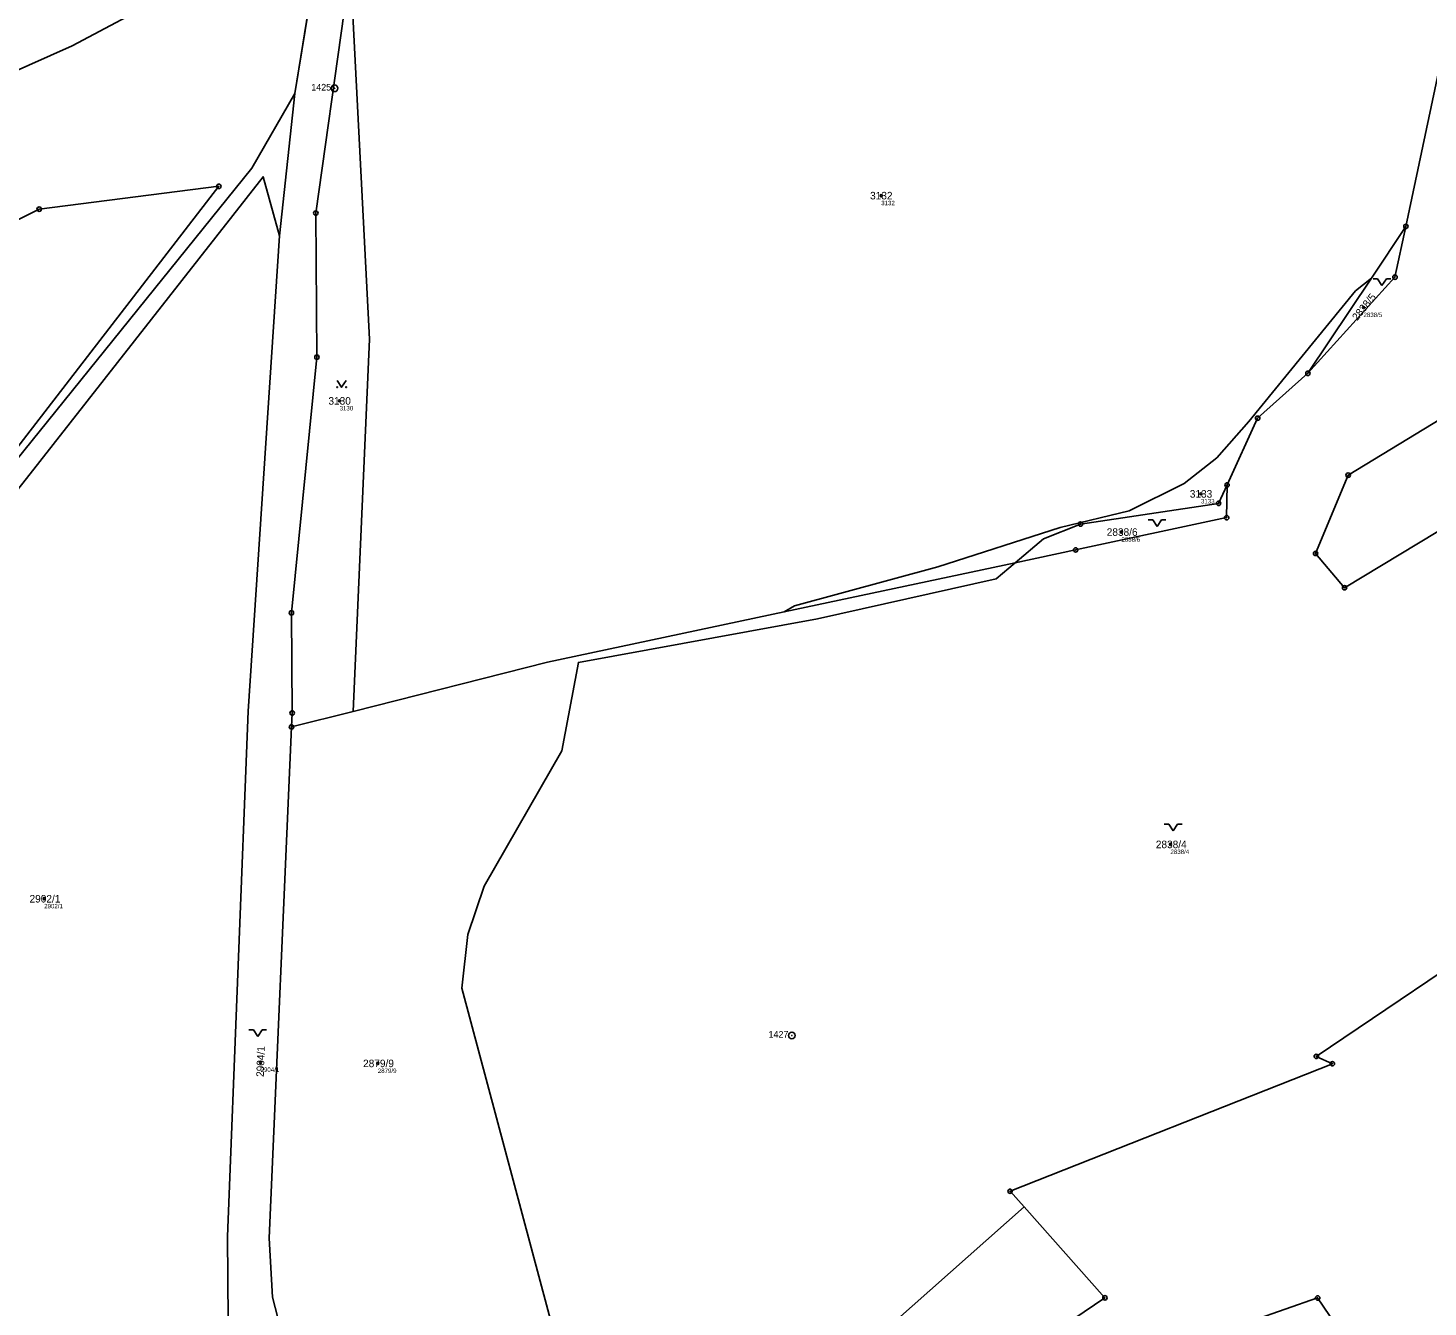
# Model space of a CAD drawing. Extents: x -751550 to -746116, y -1055108 to -1050700.
# Drawn here: x -751076.8 to -750761.1, y -1051434 to -1051145.6 of the extents above; entities that cross this region are included whole.
import ezdxf

# ---------------------------------------------------------------- set-up
doc = ezdxf.new("R2010")
doc.units = 0
for name, color, linetype in [('Definiční body', 7, 'Continuous'), ('Hranice parcel', 7, 'Continuous'), ('Parcelní čísla', 7, 'Continuous'), ('Polygon parcely', 7, 'Continuous'), ('Značky bodu BP', 7, 'Continuous'), ('Značky kultur', 7, 'Continuous')]:
    doc.layers.add(name, color=color, linetype=linetype)

msp = doc.modelspace()

# ---------------------------------------------------------------- linework, layer by layer
at = {"layer": 'Definiční body'}
for centre in [(-750884.42, -1051183.37), (-750775.66, -1051208.59), (-751006.57, -1051229.65), (-750812.32, -1051250.62), (-750830.25, -1051259.23), (-750819.19, -1051329.66), (-751073.18, -1051341.91), (-751024.39, -1051378.79), (-750997.95, -1051379.04)]:
    msp.add_circle(centre, 0.25, dxfattribs=at)
at = {"layer": 'Hranice parcel'}
for p, q in [((-751012.75, -1051136.43), (-751016.68, -1051160.36)), ((-751020.1, -1051192.4), (-751016.68, -1051160.36)), ((-750766.1, -1051190.31), (-750773.88, -1051201.97)), ((-750773.88, -1051201.97), (-750788.2, -1051223.43)), ((-750854.21, -1051266.16), (-750906.33, -1051277.24)), ((-751003.52, -1051299.66), (-751017.4, -1051303.17))]:
    msp.add_line(p, q, dxfattribs=at)
for points in [[(-751242.34, -1051225.38), (-751213.92, -1051210.27), (-751181.39, -1051197.18), (-751136.06, -1051180.41), (-751066.84, -1051149.56), (-751024.89, -1051127.27)], [(-751017.4, -1051303.17), (-751017.26, -1051300.03), (-751017.42, -1051277.44), (-751011.68, -1051219.8), (-751011.93, -1051187.3), (-751005.5, -1051141.91)], [(-751003.52, -1051299.66), (-750999.81, -1051215.75), (-751003.64, -1051141.28)], [(-750754.43, -1051148.73), (-750758.76, -1051155.5), (-750766.1, -1051190.31)], [(-751016.68, -1051160.36), (-751026.34, -1051177.15), (-751081.49, -1051245.58), (-751152.6, -1051335.43)], [(-751199.77, -1051435.9), (-751162.18, -1051354.37), (-751078.02, -1051248.18), (-751023.82, -1051179.11), (-751020.1, -1051192.4)], [(-751152.9, -1051335.55), (-751033.8, -1051181.27), (-751074.3, -1051186.41), (-751093.04, -1051195.67), (-751115.22, -1051205.38), (-751171.58, -1051224.23), (-751213.71, -1051241.93), (-751227.88, -1051242.46), (-751242.34, -1051225.38)], [(-751029.56, -1051440.75), (-751031.69, -1051436.96), (-751031.81, -1051418.1), (-751027.15, -1051299.63), (-751020.1, -1051192.4)], [(-750766.1, -1051190.31), (-750768.56, -1051201.76), (-750788.2, -1051223.43)], [(-750906.33, -1051277.24), (-750904, -1051275.88), (-750871.69, -1051267.06), (-750844.09, -1051258.21), (-750828.47, -1051254.45), (-750816.13, -1051248.3), (-750808.72, -1051242.48), (-750801.55, -1051234.3), (-750777.5, -1051204.87), (-750773.88, -1051201.97)], [(-750717.19, -1051233.9), (-750779.93, -1051271.78), (-750786.46, -1051264.05), (-750779.12, -1051246.4), (-750750.56, -1051229.03), (-750744.29, -1051221.38), (-750744.18, -1051216.49)], [(-750788.2, -1051223.43), (-750799.53, -1051233.56), (-750806.43, -1051248.6)], [(-750806.43, -1051248.6), (-750806.52, -1051255.98), (-750840.58, -1051263.26), (-750854.21, -1051266.16)], [(-750806.43, -1051248.6), (-750808.34, -1051252.76), (-750839.49, -1051257.43), (-750847.86, -1051260.79), (-750854.21, -1051266.16)], [(-750852.21, -1051411.42), (-750855.36, -1051407.87), (-750782.68, -1051379.12), (-750786.3, -1051377.46), (-750742.22, -1051347.74), (-750674.53, -1051295.45), (-750636.86, -1051255.7), (-750633.48, -1051258.95)], [(-750964.86, -1051474.61), (-750957.59, -1051442.19), (-750979, -1051362.07), (-750977.63, -1051350.01), (-750973.99, -1051339.11), (-750956.41, -1051308.55), (-750952.72, -1051288.63), (-750898.82, -1051278.76), (-750858.5, -1051269.78), (-750854.21, -1051266.16)], [(-750906.33, -1051277.24), (-750959.71, -1051288.59), (-751003.52, -1051299.66)], [(-751017.4, -1051303.17), (-751022.46, -1051418.48), (-751021.72, -1051431.79), (-751018.51, -1051443.98), (-750981.04, -1051498.62)], [(-750710.86, -1051403.03), (-750755.69, -1051437.56), (-750773.94, -1051449.7), (-750786, -1051431.94), (-750858.92, -1051457.47), (-750864.97, -1051452.84), (-750833.98, -1051431.91), (-750852.21, -1051411.42)], [(-750852.21, -1051411.42), (-750898.74, -1051452.63), (-750964.86, -1051474.61)]]:
    msp.add_lwpolyline(points, dxfattribs=at)
at = {"layer": 'Polygon parcely'}
for points in [[(-750871.69, -1051267.06), (-750844.09, -1051258.21), (-750828.47, -1051254.45), (-750816.13, -1051248.3), (-750808.72, -1051242.48), (-750801.55, -1051234.3), (-750777.5, -1051204.87), (-750773.88, -1051201.97), (-750766.1, -1051190.31), (-750758.76, -1051155.5), (-750754.43, -1051148.73), (-750673.86, -1051087.22), (-750707.42, -1051038.71), (-750791.51, -1051096.83), (-750812.98, -1051065.93), (-750842.72, -1051086.48), (-751003.64, -1051141.28), (-750999.81, -1051215.75), (-751003.52, -1051299.66), (-750959.71, -1051288.59), (-750906.33, -1051277.24), (-750904, -1051275.88)], [(-751308.24, -1051216.4), (-751266.48, -1051206.56), (-751246.96, -1051219.92), (-751242.34, -1051225.38), (-751213.92, -1051210.27), (-751181.39, -1051197.18), (-751136.06, -1051180.41), (-751066.84, -1051149.56), (-751024.89, -1051127.27), (-751031.76, -1051117.99), (-751073.82, -1051061.19), (-751129.49, -1051110.89), (-751228.28, -1051124), (-751307.63, -1051128.66), (-751325.84, -1051129.73), (-751325.17, -1051133.12), (-751308.06, -1051219.83)], [(-751012.75, -1051136.43), (-751013.32, -1051136), (-751024.89, -1051127.27), (-751066.84, -1051149.56), (-751136.06, -1051180.41), (-751181.39, -1051197.18), (-751213.92, -1051210.27), (-751242.34, -1051225.38), (-751227.88, -1051242.46), (-751213.71, -1051241.93), (-751171.58, -1051224.23), (-751115.22, -1051205.38), (-751093.04, -1051195.67), (-751074.3, -1051186.41), (-751033.8, -1051181.27), (-751152.9, -1051335.55), (-751152.6, -1051335.43), (-751081.49, -1051245.58), (-751026.34, -1051177.15), (-751016.68, -1051160.36)], [(-750999.81, -1051215.75), (-751003.64, -1051141.28), (-751005.5, -1051141.91), (-751011.93, -1051187.3), (-751011.68, -1051219.8), (-751017.42, -1051277.44), (-751017.26, -1051300.03), (-751017.4, -1051303.17), (-751003.52, -1051299.66)], [(-751162.18, -1051354.37), (-751078.02, -1051248.18), (-751023.82, -1051179.11), (-751020.1, -1051192.4), (-751016.68, -1051160.36), (-751026.34, -1051177.15), (-751081.49, -1051245.58), (-751152.6, -1051335.43), (-751152.89, -1051335.8), (-751171.13, -1051361.55), (-751177.86, -1051374.82), (-751230.9, -1051479.44), (-751216.07, -1051471.25), (-751199.77, -1051435.9)], [(-751031.81, -1051418.1), (-751027.15, -1051299.63), (-751020.1, -1051192.4), (-751023.82, -1051179.11), (-751078.02, -1051248.18), (-751162.18, -1051354.37), (-751199.77, -1051435.9), (-751173.1, -1051439.6), (-751115.32, -1051438.77), (-751029.56, -1051440.75), (-751031.69, -1051436.96)], [(-751213.71, -1051241.93), (-751227.88, -1051242.46), (-751242.34, -1051225.38), (-751245.34, -1051226.97), (-751250.78, -1051223.05), (-751271.77, -1051212.16), (-751287.66, -1051216.16), (-751308.06, -1051219.83), (-751309.81, -1051255.35), (-751309.87, -1051256.56), (-751317, -1051312.71), (-751333.89, -1051373.73), (-751327.3, -1051396.31), (-751323.44, -1051408.22), (-751302.55, -1051397.52), (-751274.98, -1051384.47), (-751152.9, -1051335.55), (-751033.8, -1051181.27), (-751074.3, -1051186.41), (-751093.04, -1051195.67), (-751115.22, -1051205.38), (-751171.58, -1051224.23)], [(-750773.88, -1051201.97), (-750788.2, -1051223.43), (-750768.56, -1051201.76), (-750766.1, -1051190.31)], [(-750906.33, -1051277.24), (-750854.21, -1051266.16), (-750847.86, -1051260.79), (-750839.49, -1051257.43), (-750808.34, -1051252.76), (-750806.43, -1051248.6), (-750799.53, -1051233.56), (-750788.2, -1051223.43), (-750773.88, -1051201.97), (-750777.5, -1051204.87), (-750801.55, -1051234.3), (-750808.72, -1051242.48), (-750816.13, -1051248.3), (-750828.47, -1051254.45), (-750844.09, -1051258.21), (-750871.69, -1051267.06), (-750904, -1051275.88)], [(-750717.19, -1051233.9), (-750730.44, -1051226.61), (-750736.86, -1051216.22), (-750744.18, -1051216.49), (-750744.29, -1051221.38), (-750750.56, -1051229.03), (-750779.12, -1051246.4), (-750786.46, -1051264.05), (-750779.93, -1051271.78)], [(-750839.49, -1051257.43), (-750847.86, -1051260.79), (-750854.21, -1051266.16), (-750840.58, -1051263.26), (-750806.52, -1051255.98), (-750806.43, -1051248.6), (-750808.34, -1051252.76)], [(-750633.8, -1051322.09), (-750603.93, -1051287.34), (-750633.48, -1051258.95), (-750636.86, -1051255.7), (-750674.53, -1051295.45), (-750742.22, -1051347.74), (-750786.3, -1051377.46), (-750782.68, -1051379.12), (-750855.36, -1051407.87), (-750852.21, -1051411.42), (-750833.98, -1051431.91), (-750864.97, -1051452.84), (-750858.92, -1051457.47), (-750786, -1051431.94), (-750773.94, -1051449.7), (-750755.69, -1051437.56), (-750710.86, -1051403.03), (-750691.63, -1051385.74), (-750656.83, -1051348.04), (-750639.55, -1051328.39)], [(-750957.59, -1051442.19), (-750979, -1051362.07), (-750977.63, -1051350.01), (-750973.99, -1051339.11), (-750956.41, -1051308.55), (-750952.72, -1051288.63), (-750898.82, -1051278.76), (-750858.5, -1051269.78), (-750854.21, -1051266.16), (-750906.33, -1051277.24), (-750959.71, -1051288.59), (-751003.52, -1051299.66), (-751017.4, -1051303.17), (-751022.46, -1051418.48), (-751021.72, -1051431.79), (-751018.51, -1051443.98), (-750981.04, -1051498.62), (-750971.73, -1051515.2), (-750964.58, -1051515.94), (-750974.83, -1051495.4), (-750992.21, -1051472.1), (-750992.08, -1051467.2), (-750977.66, -1051465.14), (-750964.86, -1051474.61)]]:
    msp.add_lwpolyline(points, close=True, dxfattribs=at)
for points in [[(-751018.51, -1051443.98), (-751021.72, -1051431.79), (-751022.46, -1051418.48), (-751017.4, -1051303.17), (-751017.26, -1051300.03), (-751017.42, -1051277.44), (-751011.68, -1051219.8), (-751011.93, -1051187.3), (-751005.5, -1051141.91), (-751012.75, -1051136.43), (-751016.68, -1051160.36), (-751020.1, -1051192.4), (-751027.15, -1051299.63), (-751031.81, -1051418.1), (-751031.69, -1051436.96)], [(-750758.76, -1051155.5), (-750766.1, -1051190.31), (-750768.56, -1051201.76), (-750788.2, -1051223.43), (-750799.53, -1051233.56), (-750806.43, -1051248.6), (-750806.52, -1051255.98), (-750840.58, -1051263.26), (-750854.21, -1051266.16), (-750858.5, -1051269.78), (-750898.82, -1051278.76), (-750952.72, -1051288.63), (-750956.41, -1051308.55), (-750973.99, -1051339.11), (-750977.63, -1051350.01), (-750979, -1051362.07), (-750957.59, -1051442.19)], [(-750717.19, -1051233.9), (-750779.93, -1051271.78), (-750786.46, -1051264.05), (-750779.12, -1051246.4), (-750750.56, -1051229.03)], [(-750898.74, -1051452.63), (-750852.21, -1051411.42), (-750855.36, -1051407.87), (-750782.68, -1051379.12), (-750786.3, -1051377.46), (-750742.22, -1051347.74)], [(-750864.97, -1051452.84), (-750833.98, -1051431.91), (-750852.21, -1051411.42), (-750898.74, -1051452.63)], [(-750773.94, -1051449.7), (-750786, -1051431.94), (-750858.92, -1051457.47)]]:
    msp.add_lwpolyline(points, dxfattribs=at)
at = {"layer": 'Značky bodu BP'}
for centre, radius in [((-751007.69, -1051159.17), 0.75), ((-751007.69, -1051159.17), 0.03), ((-751033.8, -1051181.27), 0.5), ((-751033.8, -1051181.27), 0.0303), ((-751074.3, -1051186.41), 0.5), ((-751074.3, -1051186.41), 0.0303), ((-751011.93, -1051187.3), 0.5), ((-751011.93, -1051187.3), 0.0303), ((-750766.1, -1051190.31), 0.5), ((-750766.1, -1051190.31), 0.0303), ((-750768.56, -1051201.76), 0.5), ((-750768.56, -1051201.76), 0.0303), ((-751011.68, -1051219.8), 0.5), ((-751011.68, -1051219.8), 0.0303), ((-750788.2, -1051223.43), 0.5), ((-750788.2, -1051223.43), 0.0303), ((-750799.53, -1051233.56), 0.5), ((-750799.53, -1051233.56), 0.0303), ((-750779.12, -1051246.4), 0.5), ((-750779.12, -1051246.4), 0.0303), ((-750806.43, -1051248.6), 0.5), ((-750806.43, -1051248.6), 0.0303), ((-750808.34, -1051252.76), 0.5), ((-750808.34, -1051252.76), 0.0303), ((-750806.52, -1051255.98), 0.5), ((-750806.52, -1051255.98), 0.0303), ((-750839.49, -1051257.43), 0.5), ((-750839.49, -1051257.43), 0.0303), ((-750840.58, -1051263.26), 0.5), ((-750840.58, -1051263.26), 0.0303), ((-750786.46, -1051264.05), 0.5), ((-750786.46, -1051264.05), 0.0303), ((-750779.93, -1051271.78), 0.5), ((-750779.93, -1051271.78), 0.0303), ((-751017.42, -1051277.44), 0.5), ((-751017.42, -1051277.44), 0.0303), ((-751017.26, -1051300.03), 0.5), ((-751017.26, -1051300.03), 0.0303), ((-751017.4, -1051303.17), 0.5), ((-751017.4, -1051303.17), 0.0303), ((-750904.57, -1051372.74), 0.75), ((-750904.57, -1051372.74), 0.03), ((-750786.3, -1051377.46), 0.5), ((-750786.3, -1051377.46), 0.0303), ((-750782.68, -1051379.12), 0.5), ((-750782.68, -1051379.12), 0.0303), ((-750855.36, -1051407.87), 0.5), ((-750855.36, -1051407.87), 0.0303), ((-750833.98, -1051431.91), 0.5), ((-750833.98, -1051431.91), 0.0303), ((-750786, -1051431.94), 0.5), ((-750786, -1051431.94), 0.0303)]:
    msp.add_circle(centre, radius, dxfattribs=at)
at = {"layer": 'Značky kultur'}
for p, q in [((-750773.51, -1051202.1), (-750772.51, -1051202.1)), ((-750772.51, -1051202.1), (-750771.51, -1051203.6)), ((-750771.51, -1051203.6), (-750770.51, -1051202.1)), ((-750770.51, -1051202.1), (-750769.51, -1051202.1)), ((-750824.2, -1051256.46), (-750823.2, -1051256.46)), ((-750823.2, -1051256.46), (-750822.2, -1051257.96)), ((-750822.2, -1051257.96), (-750821.2, -1051256.46)), ((-750821.2, -1051256.46), (-750820.2, -1051256.46)), ((-750820.58, -1051325.11), (-750819.58, -1051325.11)), ((-750819.58, -1051325.11), (-750818.58, -1051326.61)), ((-750818.58, -1051326.61), (-750817.58, -1051325.11)), ((-750817.58, -1051325.11), (-750816.58, -1051325.11)), ((-751027.01, -1051371.48), (-751026.01, -1051371.48)), ((-751026.01, -1051371.48), (-751025.01, -1051372.98)), ((-751025.01, -1051372.98), (-751024.01, -1051371.48)), ((-751024.01, -1051371.48), (-751023.01, -1051371.48))]:
    msp.add_line(p, q, dxfattribs=at)
msp.add_lwpolyline([(-751007.11, -1051225.06), (-751006.11, -1051226.56), (-751005.11, -1051225.06)], dxfattribs=at)
for centre in [(-751007.11, -1051226.56), (-751005.11, -1051226.56)]:
    msp.add_circle(centre, 0.1, dxfattribs=at)

# ---------------------------------------------------------------- texts
at = {"layer": 'Definiční body'}
for s, p in [('3132', (-750884.42, -1051185.53)), ('2838/5', (-750775.66, -1051210.75)), ('3130', (-751006.57, -1051231.81)), ('3133', (-750812.32, -1051252.78)), ('2838/6', (-750830.25, -1051261.39)), ('2838/4', (-750819.19, -1051331.82)), ('2902/1', (-751073.18, -1051344.07)), ('2904/1', (-751024.39, -1051380.95)), ('2879/9', (-750997.95, -1051381.2))]:
    msp.add_text(s, height=1, dxfattribs=at).set_placement(p)
at = {"layer": 'Parcelní čísla'}
for s, p in [('3132', (-750886.93, -1051184.22)), ('3130', (-751009.08, -1051230.5)), ('3133', (-750814.83, -1051251.47)), ('2838/6', (-750833.56, -1051260.08)), ('2838/4', (-750822.49, -1051330.51)), ('2902/1', (-751076.48, -1051342.76)), ('2879/9', (-751001.26, -1051379.89))]:
    msp.add_text(s, height=1.7, dxfattribs=at).set_placement(p)
for s, rotation, p in [('2838/5', 51, (-750777.08, -1051211.69)), ('2904/1', 88, (-751023.66, -1051382.12))]:
    msp.add_text(s, height=1.7, rotation=rotation, dxfattribs=at).set_placement(p)
at = {"layer": 'Značky bodu BP'}
for s, p in [('1425', (-751012.94, -1051159.67)), ('1427', (-750909.82, -1051373.24))]:
    msp.add_text(s, height=1.5, dxfattribs=at).set_placement(p)

doc.saveas('drawing.dxf')
